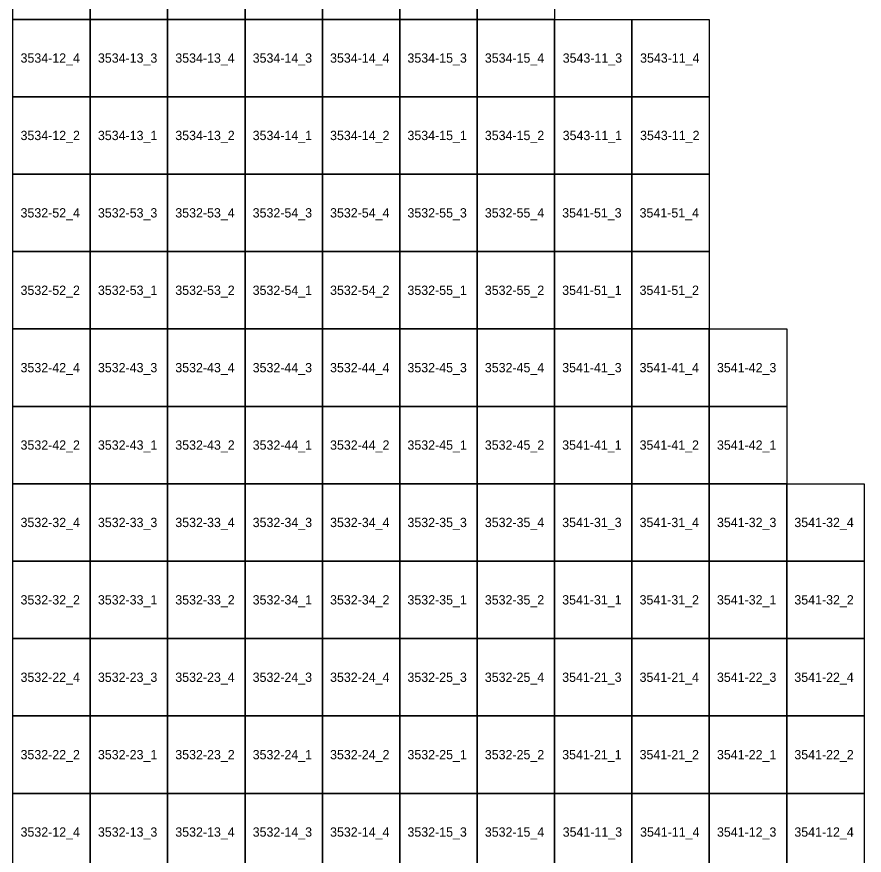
# Model space of a CAD drawing. Extents: x 312500 to 765000, y 172500 to 440000.
# Drawn here: x 732632 to 760000, y 253007 to 280078 of the extents above; entities that cross this region are included whole.
import ezdxf

# ---------------------------------------------------------------- set-up
doc = ezdxf.new("R2010")
doc.units = 0
doc.layers.add('Topo5_ramis_TKS2025', color=7, linetype='Continuous')
doc.layers.add('Topo5_ramis_TKS2025_Nr', color=7, linetype='Continuous')

msp = doc.modelspace()

# ---------------------------------------------------------------- linework, layer by layer
at = {"layer": 'Topo5_ramis_TKS2025'}
for points in [[(732500, 280000), (732500, 282500), (735000, 282500), (735000, 280000), (732500, 280000)], [(735000, 280000), (735000, 282500), (737500, 282500), (737500, 280000), (735000, 280000)], [(737500, 280000), (737500, 282500), (740000, 282500), (740000, 280000), (737500, 280000)], [(740000, 280000), (740000, 282500), (742500, 282500), (742500, 280000), (740000, 280000)], [(742500, 280000), (742500, 282500), (745000, 282500), (745000, 280000), (742500, 280000)], [(745000, 280000), (745000, 282500), (747500, 282500), (747500, 280000), (745000, 280000)], [(747500, 280000), (747500, 282500), (750000, 282500), (750000, 280000), (747500, 280000)], [(732500, 277500), (732500, 280000), (735000, 280000), (735000, 277500), (732500, 277500)], [(735000, 277500), (735000, 280000), (737500, 280000), (737500, 277500), (735000, 277500)], [(737500, 277500), (737500, 280000), (740000, 280000), (740000, 277500), (737500, 277500)], [(740000, 277500), (740000, 280000), (742500, 280000), (742500, 277500), (740000, 277500)], [(742500, 277500), (742500, 280000), (745000, 280000), (745000, 277500), (742500, 277500)], [(745000, 277500), (745000, 280000), (747500, 280000), (747500, 277500), (745000, 277500)], [(747500, 277500), (747500, 280000), (750000, 280000), (750000, 277500), (747500, 277500)], [(750000, 277500), (750000, 280000), (752500, 280000), (752500, 277500), (750000, 277500)], [(752500, 277500), (752500, 280000), (755000, 280000), (755000, 277500), (752500, 277500)], [(732500, 275000), (732500, 277500), (735000, 277500), (735000, 275000), (732500, 275000)], [(735000, 275000), (735000, 277500), (737500, 277500), (737500, 275000), (735000, 275000)], [(737500, 275000), (737500, 277500), (740000, 277500), (740000, 275000), (737500, 275000)], [(740000, 275000), (740000, 277500), (742500, 277500), (742500, 275000), (740000, 275000)], [(742500, 275000), (742500, 277500), (745000, 277500), (745000, 275000), (742500, 275000)], [(745000, 275000), (745000, 277500), (747500, 277500), (747500, 275000), (745000, 275000)], [(747500, 275000), (747500, 277500), (750000, 277500), (750000, 275000), (747500, 275000)], [(750000, 275000), (750000, 277500), (752500, 277500), (752500, 275000), (750000, 275000)], [(752500, 275000), (752500, 277500), (755000, 277500), (755000, 275000), (752500, 275000)], [(732500, 272500), (732500, 275000), (735000, 275000), (735000, 272500), (732500, 272500)], [(735000, 272500), (735000, 275000), (737500, 275000), (737500, 272500), (735000, 272500)], [(737500, 272500), (737500, 275000), (740000, 275000), (740000, 272500), (737500, 272500)], [(740000, 272500), (740000, 275000), (742500, 275000), (742500, 272500), (740000, 272500)], [(742500, 272500), (742500, 275000), (745000, 275000), (745000, 272500), (742500, 272500)], [(745000, 272500), (745000, 275000), (747500, 275000), (747500, 272500), (745000, 272500)], [(747500, 272500), (747500, 275000), (750000, 275000), (750000, 272500), (747500, 272500)], [(750000, 272500), (750000, 275000), (752500, 275000), (752500, 272500), (750000, 272500)], [(752500, 272500), (752500, 275000), (755000, 275000), (755000, 272500), (752500, 272500)], [(732500, 270000), (732500, 272500), (735000, 272500), (735000, 270000), (732500, 270000)], [(735000, 270000), (735000, 272500), (737500, 272500), (737500, 270000), (735000, 270000)], [(737500, 270000), (737500, 272500), (740000, 272500), (740000, 270000), (737500, 270000)], [(740000, 270000), (740000, 272500), (742500, 272500), (742500, 270000), (740000, 270000)], [(742500, 270000), (742500, 272500), (745000, 272500), (745000, 270000), (742500, 270000)], [(745000, 270000), (745000, 272500), (747500, 272500), (747500, 270000), (745000, 270000)], [(747500, 270000), (747500, 272500), (750000, 272500), (750000, 270000), (747500, 270000)], [(750000, 270000), (750000, 272500), (752500, 272500), (752500, 270000), (750000, 270000)], [(752500, 270000), (752500, 272500), (755000, 272500), (755000, 270000), (752500, 270000)], [(732500, 267500), (732500, 270000), (735000, 270000), (735000, 267500), (732500, 267500)], [(735000, 267500), (735000, 270000), (737500, 270000), (737500, 267500), (735000, 267500)], [(737500, 267500), (737500, 270000), (740000, 270000), (740000, 267500), (737500, 267500)], [(740000, 267500), (740000, 270000), (742500, 270000), (742500, 267500), (740000, 267500)], [(742500, 267500), (742500, 270000), (745000, 270000), (745000, 267500), (742500, 267500)], [(745000, 267500), (745000, 270000), (747500, 270000), (747500, 267500), (745000, 267500)], [(747500, 267500), (747500, 270000), (750000, 270000), (750000, 267500), (747500, 267500)], [(750000, 267500), (750000, 270000), (752500, 270000), (752500, 267500), (750000, 267500)], [(752500, 267500), (752500, 270000), (755000, 270000), (755000, 267500), (752500, 267500)], [(755000, 267500), (755000, 270000), (757500, 270000), (757500, 267500), (755000, 267500)], [(732500, 265000), (732500, 267500), (735000, 267500), (735000, 265000), (732500, 265000)], [(735000, 265000), (735000, 267500), (737500, 267500), (737500, 265000), (735000, 265000)], [(737500, 265000), (737500, 267500), (740000, 267500), (740000, 265000), (737500, 265000)], [(740000, 265000), (740000, 267500), (742500, 267500), (742500, 265000), (740000, 265000)], [(742500, 265000), (742500, 267500), (745000, 267500), (745000, 265000), (742500, 265000)], [(745000, 265000), (745000, 267500), (747500, 267500), (747500, 265000), (745000, 265000)], [(747500, 265000), (747500, 267500), (750000, 267500), (750000, 265000), (747500, 265000)], [(750000, 265000), (750000, 267500), (752500, 267500), (752500, 265000), (750000, 265000)], [(752500, 265000), (752500, 267500), (755000, 267500), (755000, 265000), (752500, 265000)], [(755000, 265000), (755000, 267500), (757500, 267500), (757500, 265000), (755000, 265000)], [(732500, 262500), (732500, 265000), (735000, 265000), (735000, 262500), (732500, 262500)], [(735000, 262500), (735000, 265000), (737500, 265000), (737500, 262500), (735000, 262500)], [(737500, 262500), (737500, 265000), (740000, 265000), (740000, 262500), (737500, 262500)], [(740000, 262500), (740000, 265000), (742500, 265000), (742500, 262500), (740000, 262500)], [(742500, 262500), (742500, 265000), (745000, 265000), (745000, 262500), (742500, 262500)], [(745000, 262500), (745000, 265000), (747500, 265000), (747500, 262500), (745000, 262500)], [(747500, 262500), (747500, 265000), (750000, 265000), (750000, 262500), (747500, 262500)], [(750000, 262500), (750000, 265000), (752500, 265000), (752500, 262500), (750000, 262500)], [(752500, 262500), (752500, 265000), (755000, 265000), (755000, 262500), (752500, 262500)], [(755000, 262500), (755000, 265000), (757500, 265000), (757500, 262500), (755000, 262500)], [(757500, 262500), (757500, 265000), (760000, 265000), (760000, 262500), (757500, 262500)], [(732500, 260000), (732500, 262500), (735000, 262500), (735000, 260000), (732500, 260000)], [(735000, 260000), (735000, 262500), (737500, 262500), (737500, 260000), (735000, 260000)], [(737500, 260000), (737500, 262500), (740000, 262500), (740000, 260000), (737500, 260000)], [(740000, 260000), (740000, 262500), (742500, 262500), (742500, 260000), (740000, 260000)], [(742500, 260000), (742500, 262500), (745000, 262500), (745000, 260000), (742500, 260000)], [(745000, 260000), (745000, 262500), (747500, 262500), (747500, 260000), (745000, 260000)], [(747500, 260000), (747500, 262500), (750000, 262500), (750000, 260000), (747500, 260000)], [(750000, 260000), (750000, 262500), (752500, 262500), (752500, 260000), (750000, 260000)], [(752500, 260000), (752500, 262500), (755000, 262500), (755000, 260000), (752500, 260000)], [(755000, 260000), (755000, 262500), (757500, 262500), (757500, 260000), (755000, 260000)], [(757500, 260000), (757500, 262500), (760000, 262500), (760000, 260000), (757500, 260000)], [(732500, 257500), (732500, 260000), (735000, 260000), (735000, 257500), (732500, 257500)], [(735000, 257500), (735000, 260000), (737500, 260000), (737500, 257500), (735000, 257500)], [(737500, 257500), (737500, 260000), (740000, 260000), (740000, 257500), (737500, 257500)], [(740000, 257500), (740000, 260000), (742500, 260000), (742500, 257500), (740000, 257500)], [(742500, 257500), (742500, 260000), (745000, 260000), (745000, 257500), (742500, 257500)], [(745000, 257500), (745000, 260000), (747500, 260000), (747500, 257500), (745000, 257500)], [(747500, 257500), (747500, 260000), (750000, 260000), (750000, 257500), (747500, 257500)], [(750000, 257500), (750000, 260000), (752500, 260000), (752500, 257500), (750000, 257500)], [(752500, 257500), (752500, 260000), (755000, 260000), (755000, 257500), (752500, 257500)], [(755000, 257500), (755000, 260000), (757500, 260000), (757500, 257500), (755000, 257500)], [(757500, 257500), (757500, 260000), (760000, 260000), (760000, 257500), (757500, 257500)], [(732500, 255000), (732500, 257500), (735000, 257500), (735000, 255000), (732500, 255000)], [(735000, 255000), (735000, 257500), (737500, 257500), (737500, 255000), (735000, 255000)], [(737500, 255000), (737500, 257500), (740000, 257500), (740000, 255000), (737500, 255000)], [(740000, 255000), (740000, 257500), (742500, 257500), (742500, 255000), (740000, 255000)], [(742500, 255000), (742500, 257500), (745000, 257500), (745000, 255000), (742500, 255000)], [(745000, 255000), (745000, 257500), (747500, 257500), (747500, 255000), (745000, 255000)], [(747500, 255000), (747500, 257500), (750000, 257500), (750000, 255000), (747500, 255000)], [(750000, 255000), (750000, 257500), (752500, 257500), (752500, 255000), (750000, 255000)], [(752500, 255000), (752500, 257500), (755000, 257500), (755000, 255000), (752500, 255000)], [(755000, 255000), (755000, 257500), (757500, 257500), (757500, 255000), (755000, 255000)], [(757500, 255000), (757500, 257500), (760000, 257500), (760000, 255000), (757500, 255000)], [(732500, 252500), (732500, 255000), (735000, 255000), (735000, 252500), (732500, 252500)], [(735000, 252500), (735000, 255000), (737500, 255000), (737500, 252500), (735000, 252500)], [(737500, 252500), (737500, 255000), (740000, 255000), (740000, 252500), (737500, 252500)], [(740000, 252500), (740000, 255000), (742500, 255000), (742500, 252500), (740000, 252500)], [(742500, 252500), (742500, 255000), (745000, 255000), (745000, 252500), (742500, 252500)], [(745000, 252500), (745000, 255000), (747500, 255000), (747500, 252500), (745000, 252500)], [(747500, 252500), (747500, 255000), (750000, 255000), (750000, 252500), (747500, 252500)], [(750000, 252500), (750000, 255000), (752500, 255000), (752500, 252500), (750000, 252500)], [(752500, 252500), (752500, 255000), (755000, 255000), (755000, 252500), (752500, 252500)], [(755000, 252500), (755000, 255000), (757500, 255000), (757500, 252500), (755000, 252500)], [(757500, 252500), (757500, 255000), (760000, 255000), (760000, 252500), (757500, 252500)]]:
    msp.add_lwpolyline(points, dxfattribs=at)

# ---------------------------------------------------------------- texts
at = {"layer": 'Topo5_ramis_TKS2025_Nr'}
for s, p in [('3534-12_4', (732748, 278600)), ('3534-13_3', (735248, 278600)), ('3534-13_4', (737748, 278600)), ('3534-14_3', (740248, 278600)), ('3534-14_4', (742748, 278600)), ('3534-15_3', (745248, 278600)), ('3534-15_4', (747748, 278600)), ('3543-11_3', (750264, 278600)), ('3543-11_4', (752764, 278600)), ('3534-12_2', (732748, 276100)), ('3534-13_1', (735248, 276100)), ('3534-13_2', (737748, 276100)), ('3534-14_1', (740248, 276100)), ('3534-14_2', (742748, 276100)), ('3534-15_1', (745248, 276100)), ('3534-15_2', (747748, 276100)), ('3543-11_1', (750264, 276100)), ('3543-11_2', (752764, 276100)), ('3532-52_4', (732748, 273600)), ('3532-53_3', (735248, 273600)), ('3532-53_4', (737748, 273600)), ('3532-54_3', (740248, 273600)), ('3532-54_4', (742748, 273600)), ('3532-55_3', (745248, 273600)), ('3532-55_4', (747748, 273600)), ('3541-51_3', (750248, 273600)), ('3541-51_4', (752748, 273600)), ('3532-52_2', (732748, 271100)), ('3532-53_1', (735248, 271100)), ('3532-53_2', (737748, 271100)), ('3532-54_1', (740248, 271100)), ('3532-54_2', (742748, 271100)), ('3532-55_1', (745248, 271100)), ('3532-55_2', (747748, 271100)), ('3541-51_1', (750248, 271100)), ('3541-51_2', (752748, 271100)), ('3532-42_4', (732748, 268600)), ('3532-43_3', (735248, 268600)), ('3532-43_4', (737748, 268600)), ('3532-44_3', (740248, 268600)), ('3532-44_4', (742748, 268600)), ('3532-45_3', (745248, 268600)), ('3532-45_4', (747748, 268600)), ('3541-41_3', (750248, 268600)), ('3541-41_4', (752748, 268600)), ('3541-42_3', (755248, 268600)), ('3532-42_2', (732748, 266100)), ('3532-43_1', (735248, 266100)), ('3532-43_2', (737748, 266100)), ('3532-44_1', (740248, 266100)), ('3532-44_2', (742748, 266100)), ('3532-45_1', (745248, 266100)), ('3532-45_2', (747748, 266100)), ('3541-41_1', (750248, 266100)), ('3541-41_2', (752748, 266100)), ('3541-42_1', (755248, 266100)), ('3532-32_4', (732748, 263600)), ('3532-33_3', (735248, 263600)), ('3532-33_4', (737748, 263600)), ('3532-34_3', (740248, 263600)), ('3532-34_4', (742748, 263600)), ('3532-35_3', (745248, 263600)), ('3532-35_4', (747748, 263600)), ('3541-31_3', (750248, 263600)), ('3541-31_4', (752748, 263600)), ('3541-32_3', (755248, 263600)), ('3541-32_4', (757748, 263600)), ('3532-32_2', (732748, 261100)), ('3532-33_1', (735248, 261100)), ('3532-33_2', (737748, 261100)), ('3532-34_1', (740248, 261100)), ('3532-34_2', (742748, 261100)), ('3532-35_1', (745248, 261100)), ('3532-35_2', (747748, 261100)), ('3541-31_1', (750248, 261100)), ('3541-31_2', (752748, 261100)), ('3541-32_1', (755248, 261100)), ('3541-32_2', (757748, 261100)), ('3532-22_4', (732748, 258600)), ('3532-23_3', (735248, 258600)), ('3532-23_4', (737748, 258600)), ('3532-24_3', (740248, 258600)), ('3532-24_4', (742748, 258600)), ('3532-25_3', (745248, 258600)), ('3532-25_4', (747748, 258600)), ('3541-21_3', (750248, 258600)), ('3541-21_4', (752748, 258600)), ('3541-22_3', (755248, 258600)), ('3541-22_4', (757748, 258600)), ('3532-22_2', (732748, 256100)), ('3532-23_1', (735248, 256100)), ('3532-23_2', (737748, 256100)), ('3532-24_1', (740248, 256100)), ('3532-24_2', (742748, 256100)), ('3532-25_1', (745248, 256100)), ('3532-25_2', (747748, 256100)), ('3541-21_1', (750248, 256100)), ('3541-21_2', (752748, 256100)), ('3541-22_1', (755248, 256100)), ('3541-22_2', (757748, 256100)), ('3532-12_4', (732748, 253600)), ('3532-13_3', (735248, 253600)), ('3532-13_4', (737748, 253600)), ('3532-14_3', (740248, 253600)), ('3532-14_4', (742748, 253600)), ('3532-15_3', (745248, 253600)), ('3532-15_4', (747748, 253600)), ('3541-11_3', (750264, 253600)), ('3541-11_4', (752764, 253600)), ('3541-12_3', (755248, 253600)), ('3541-12_4', (757748, 253600))]:
    msp.add_text(s, height=300, dxfattribs=at).set_placement(p)

doc.saveas('drawing.dxf')
